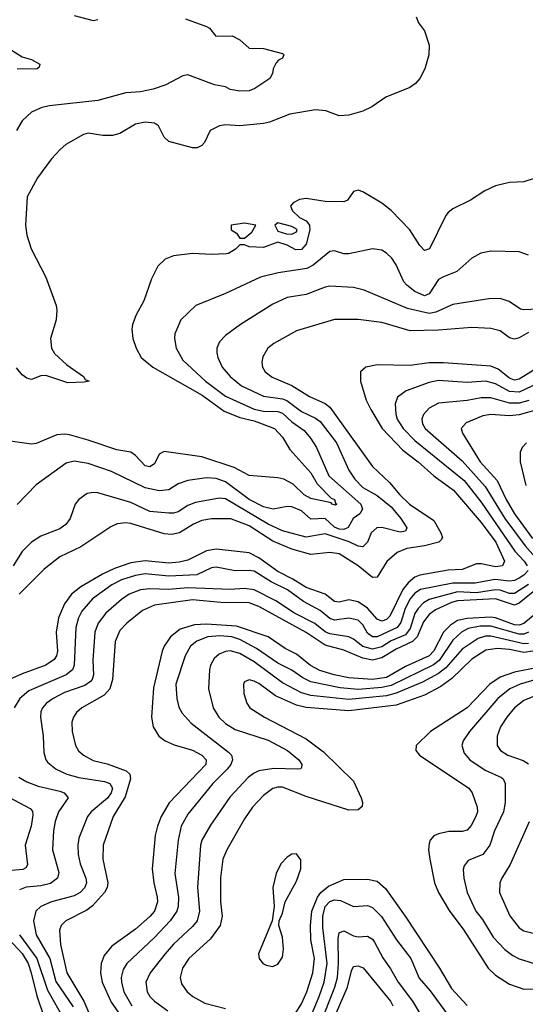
# Model space of a CAD drawing. Header units: inches. Extents: x 1305375 to 1407406, y 744550 to 841633.
# Tile 461 of 509: x 1395040 to 1397176, y 815037 to 819198. Entities that reach past the tile are written whole.
import ezdxf

# ---------------------------------------------------------------- set-up
doc = ezdxf.new("R2010")
doc.units = ezdxf.units.IN
doc.header["$MEASUREMENT"] = 0
doc.layers.add('B3891', color=7, linetype='Continuous')

msp = doc.modelspace()

# ---------------------------------------------------------------- linework, layer by layer
at = {"layer": 'B3891', "color": 5}
for points, elevation in [([(1395741.2, 819201.2), (1395829.5, 819169.5), (1395841.5, 819161.5), (1395868.2, 819128.2), (1395938, 819130), (1395970, 819113), (1396010, 819077.1), (1396070, 819075.8), (1396150, 819055.5), (1396156.3, 819050), (1396150, 819035.3), (1396133.2, 819026.8), (1396124.1, 819015.9), (1396110.7, 818990), (1396108.8, 818970), (1396097, 818950), (1396033.2, 818906.8), (1396010, 818897.7), (1395970, 818895.4), (1395930, 818903.5), (1395910, 818914.2), (1395863.2, 818923.2), (1395750, 818964.7), (1395730, 818961), (1395657.1, 818922.9), (1395604.1, 818904.1), (1395550, 818892.4), (1395488.3, 818888.3), (1395370, 818856.7), (1395165.9, 818834.1), (1395133.6, 818826.4), (1395090, 818807.6), (1395050, 818771.2), (1395026.7, 818730)], 1160), ([(1396714.8, 819210), (1396725.2, 819185.2), (1396750, 819151.3), (1396770.4, 819090), (1396768.4, 819050), (1396751.7, 818990), (1396730.2, 818949.8), (1396712, 818928), (1396688.2, 818911.8), (1396586.8, 818870), (1396527.3, 818830), (1396490, 818811.3), (1396430, 818794.3), (1396390, 818792.2), (1396333.4, 818813.4), (1396290, 818816.5), (1396181.9, 818798.1), (1396095.3, 818764.7), (1396070, 818759.6), (1395970, 818749.4), (1395910, 818753), (1395884, 818750), (1395844.9, 818730), (1395821.2, 818678.8), (1395810, 818666), (1395790, 818656.2), (1395770, 818655.8), (1395670, 818682.8), (1395650, 818702), (1395626, 818750), (1395610, 818760.2), (1395570, 818765.2), (1395530, 818755.9), (1395463.1, 818716.9), (1395432.1, 818708), (1395391.1, 818708.9), (1395330, 818718), (1395310, 818713.3), (1395235.3, 818670), (1395211.3, 818650), (1395175, 818610), (1395115.5, 818530), (1395071.6, 818450), (1395064, 818330), (1395070, 818288), (1395088.9, 818230), (1395150.9, 818110), (1395194.1, 817990), (1395197.7, 817970), (1395194.5, 817930), (1395170.1, 817850), (1395174.6, 817810), (1395187.3, 817787.3), (1395239.5, 817739.5), (1395310.3, 817690), (1395317, 817677), (1395334, 817670), (1395313.2, 817666.8), (1395243.6, 817663.6), (1395150, 817694.1), (1395130, 817693), (1395090, 817677.6), (1395070, 817682.8), (1395050, 817697.2), (1395027.2, 817727.2)], 1180), ([(1395270, 819215.8), (1395350, 819194.9), (1395370, 819198.4)], 1160), ([(1394970, 819092.4), (1395050, 819040.4), (1395090, 819030.3), (1395124.7, 819010), (1395122, 818998), (1395114, 818990), (1395030, 818988.7)], 1140), ([(1397270, 818544.5), (1397170, 818512.2), (1397110, 818509.8), (1397050, 818496.4), (1397005.4, 818474.6), (1396944.3, 818435.7), (1396870, 818398.8), (1396850, 818383.5), (1396841, 818370), (1396771.5, 818230), (1396750, 818223), (1396730, 818243), (1396688.1, 818310), (1396610, 818391.6), (1396570, 818423.1), (1396490, 818471.2), (1396470, 818476.9), (1396450, 818472), (1396424.4, 818435.6), (1396410, 818427.6), (1396330, 818429.8), (1396250, 818442.9), (1396222.6, 818437.4), (1396195.8, 818424.2), (1396183.8, 818410), (1396192.2, 818390), (1396221.6, 818361.6), (1396250, 818348.2), (1396264.9, 818330), (1396266.4, 818310), (1396251, 818250), (1396230, 818226.9), (1396206, 818226), (1396170, 818245.2), (1396130, 818258), (1396070, 818235.3), (1396010, 818238), (1395990, 818246), (1395970, 818246), (1395951.6, 818228.4), (1395922, 818210), (1395911.7, 818208.3), (1395850, 818205.7), (1395770, 818209.6), (1395690, 818199.8), (1395654.4, 818185.6), (1395624, 818156), (1395597.6, 818102.4), (1395565.2, 818010), (1395531.8, 817950), (1395516.6, 817910), (1395513.4, 817890), (1395517.8, 817850), (1395531.6, 817810), (1395553, 817770), (1395602.3, 817730), (1395810.7, 817610.7), (1395903.3, 817543.3), (1395970, 817516.3), (1396030, 817503), (1396116.5, 817470), (1396150, 817433.8), (1396181, 817381), (1396270, 817283.2), (1396296.3, 817236.3), (1396356.2, 817176.2), (1396370.2, 817170), (1396374.2, 817154.2), (1396380.5, 817150), (1396373.9, 817146.1), (1396359.5, 817150), (1396355.8, 817155.8), (1396270, 817174.4), (1396241.6, 817190), (1396194.8, 817234.8), (1396155.6, 817255.6), (1396130, 817261.6), (1396010, 817271.9), (1395946.1, 817306.1), (1395810, 817349.9), (1395650, 817373.2), (1395630, 817361.8), (1395610, 817320.4), (1395590, 817308.3), (1395570, 817312.9), (1395530, 817356.4), (1395510, 817370.4), (1395450, 817379.5), (1395330, 817421.4), (1395250, 817443.5), (1395230, 817446.5), (1395197.1, 817442.9), (1395110, 817407.1), (1395090, 817404.4), (1394970, 817420.4)], 1220), ([(1397190, 818203), (1397150, 818216.9), (1397030, 818220.4), (1396988.4, 818211.6), (1396950, 818189.7), (1396886.7, 818133.3), (1396830, 818111.7), (1396810, 818099.5), (1396770, 818039.5), (1396750, 818030.4), (1396710, 818048.7), (1396675.6, 818075.6), (1396663.4, 818090), (1396630, 818162.6), (1396611.6, 818190), (1396590, 818211.9), (1396570, 818223.5), (1396530, 818229.8), (1396430, 818208.2), (1396410, 818209), (1396370, 818220.7), (1396350, 818218.9), (1396279.9, 818160.1), (1396253.5, 818146.5), (1396132.2, 818127.8), (1396058, 818110), (1395910, 818040.3), (1395784.4, 817990), (1395720.3, 817930), (1395696.2, 817870), (1395694, 817850), (1395701.8, 817810), (1395730, 817759.2), (1395825.1, 817670), (1395910, 817606.9), (1396030, 817551.9), (1396070, 817543.6), (1396130, 817542.2), (1396150, 817535.6), (1396190, 817498.8), (1396241.6, 817461.6), (1396268.5, 817430), (1396294, 817390), (1396346.5, 817270), (1396480.7, 817150), (1396488.1, 817130), (1396476.4, 817110), (1396449.3, 817090), (1396428.2, 817051.9), (1396410, 817044), (1396390, 817044.9), (1396370, 817053.9), (1396330, 817089.3), (1396270, 817087.4), (1396230, 817121.8), (1396190, 817138.8), (1396170, 817141.4), (1396110.6, 817129.4), (1396070, 817138.8), (1396010, 817169.6), (1395910, 817245.6), (1395870, 817259.4), (1395830, 817261.9), (1395750, 817249.9), (1395710, 817235.9), (1395670, 817210.5), (1395630, 817207.3), (1395570, 817219.9), (1395428.6, 817288.6), (1395330, 817323), (1395270, 817332.5), (1395236.4, 817323.6), (1395110, 817232.2), (1395030, 817148.9)], 1240), ([(1397230, 817974.7), (1397170, 817971.8), (1397155.3, 817975.3), (1397107.6, 818007.6), (1397070, 818019.4), (1397022.3, 818017.7), (1396870, 817993.7), (1396798.2, 817961.8), (1396770, 817956.5), (1396678.1, 817978.1), (1396495.4, 818055.4), (1396450, 818066.1), (1396350, 818071.4), (1396330, 818068.2), (1396250, 818036.8), (1396170, 818023.8), (1396110, 817996.3), (1395972.4, 817910), (1395910, 817862.8), (1395883.9, 817836.1), (1395873.4, 817810), (1395873.6, 817790), (1395877.2, 817770), (1395895.3, 817730), (1395930, 817689.5), (1395977.7, 817650), (1396070, 817607), (1396150, 817596.1), (1396168.4, 817588.4), (1396230, 817542.4), (1396290, 817514.5), (1396310, 817500.3), (1396378.7, 817410), (1396430, 817294.9), (1396455.7, 817255.7), (1396490, 817220.9), (1396550, 817187.5), (1396610, 817139.3), (1396650.1, 817090), (1396675.8, 817050), (1396670, 817036.9), (1396647.3, 817032.7), (1396570, 817052.3), (1396548.9, 817051.1), (1396525.6, 817030), (1396509.3, 816990), (1396489.4, 816970.6), (1396470, 816973.1), (1396431.8, 816991.8), (1396330, 817024.7), (1396250, 817011.4), (1396150, 817037.8), (1396090, 817065.5), (1395910, 817173.6), (1395884.2, 817175.7), (1395782.5, 817157.5), (1395750, 817145.3), (1395710, 817118.8), (1395690, 817112.3), (1395670, 817112.6), (1395590, 817119.9), (1395510, 817157.1), (1395370, 817198.3), (1395350, 817199.9), (1395325, 817195), (1395290, 817170.8), (1395275.2, 817150), (1395253.8, 817090), (1395234.7, 817065.3), (1395210, 817046.6), (1395130, 817014.8), (1395090.1, 816989.9), (1395051.1, 816950), (1395012.2, 816890)], 1260), ([(1397190, 817875.6), (1397150, 817853.6), (1397130, 817848.1), (1397110, 817853.7), (1397070, 817882.5), (1397030, 817893.3), (1396950, 817896.6), (1396810, 817886.2), (1396690, 817883.3), (1396570, 817917.9), (1396470, 817931.1), (1396370, 817930.6), (1396210, 817883.4), (1396113.1, 817830), (1396087.8, 817810), (1396066.7, 817773.3), (1396062.9, 817750), (1396065.6, 817730), (1396077.5, 817710), (1396106.6, 817686.6), (1396190, 817652), (1396265, 817605), (1396330, 817576.6), (1396350, 817560.9), (1396530.1, 817310), (1396602.1, 817242.1), (1396645.7, 817190), (1396686.7, 817150), (1396790, 817081.3), (1396819.3, 817030), (1396826.6, 817010), (1396820.8, 816999.2), (1396810.3, 816990), (1396750, 816974.6), (1396676.2, 816963.8), (1396634.2, 816945.8), (1396591.1, 816908.9), (1396550, 816841.5), (1396530, 816840.2), (1396470.5, 816890.5), (1396390, 816940.9), (1396350, 816945.7), (1396270, 816937.9), (1396190, 816960.4), (1396110, 816994.8), (1396010, 817059.2), (1395931.5, 817088.5), (1395850, 817088.2), (1395810, 817082), (1395774, 817066), (1395715.5, 817030), (1395682.2, 817022.2), (1395650, 817025.4), (1395510, 817068.9), (1395488, 817072), (1395452.3, 817067.7), (1395424.7, 817055.3), (1395298.9, 816970), (1395210, 816928.2), (1395143.8, 816876.2), (1395038.3, 816770)], 1280), ([(1397210, 817715.7), (1397150, 817678.3), (1397130, 817675.3), (1397110, 817683.5), (1397061.1, 817721.1), (1397030, 817733.9), (1396830, 817747.2), (1396770, 817747.8), (1396690, 817737), (1396550, 817739.1), (1396502.4, 817730), (1396480.3, 817710), (1396480.5, 817670), (1396504.4, 817590), (1396523.3, 817550), (1396571.4, 817470), (1396659.4, 817379.4), (1396724.1, 817330), (1396790.1, 817270), (1396872.6, 817210), (1396990, 817073.4), (1397051.2, 816990), (1397087.9, 816910), (1397079.6, 816890), (1397050, 816886.1), (1396990, 816898.3), (1396970, 816897.9), (1396910, 816875), (1396850, 816872.1), (1396730, 816849.9), (1396710, 816842), (1396681.2, 816818.8), (1396658.9, 816790), (1396603.4, 816676.6), (1396590, 816663), (1396570, 816656.8), (1396550, 816663.9), (1396510, 816711.6), (1396470, 816737.6), (1396430, 816745.7), (1396390, 816736), (1396370, 816739.7), (1396330, 816770.3), (1396250, 816798.1), (1396193.6, 816833.6), (1396130, 816866.2), (1396050, 816924.3), (1396010, 816944.2), (1395870, 816960.8), (1395830, 816953.7), (1395750, 816913.7), (1395714.1, 816905.9), (1395670, 816900.9), (1395570, 816911.3), (1395510, 816902), (1395441.2, 816878.8), (1395390, 816855.4), (1395298.7, 816801.3), (1395259.1, 816770), (1395228.8, 816730), (1395204.2, 816670), (1395194.4, 816610), (1395200.1, 816530), (1395195.9, 816510), (1395185.4, 816494.6), (1395150, 816469.5), (1395050, 816434.2), (1394997.8, 816410)], 1320), ([(1397230, 817661.7), (1397150, 817623.4), (1397110, 817626.5), (1397050, 817659.6), (1397010, 817669.9), (1396930, 817664.4), (1396810, 817672.5), (1396770, 817665.4), (1396672.2, 817630), (1396636.8, 817603.2), (1396625.7, 817574.3), (1396628.9, 817531.1), (1396635.3, 817510), (1396660.1, 817470), (1396710, 817419.1), (1396918.2, 817250), (1396990, 817159.7), (1397132.5, 816952.5), (1397171, 816910), (1397184.4, 816890)], 1340), ([(1397190.8, 817589.2), (1397150, 817577.9), (1397110, 817577.5), (1397030, 817599.9), (1396990, 817600.5), (1396930, 817589.2), (1396810, 817577.1), (1396770, 817556.8), (1396745.5, 817530), (1396738.7, 817510), (1396741.2, 817490), (1396753.5, 817470), (1396910, 817333.2), (1397005.9, 817225.9), (1397089.9, 817089.9), (1397175, 816975.1), (1397249.5, 816890)], 1360), ([(1397229.8, 817550.2), (1397150, 817528.6), (1397110, 817523.7), (1397030.1, 817529.9), (1396996.1, 817523.9), (1396925.9, 817494.1), (1396905.2, 817470), (1396910.9, 817450), (1396985.8, 817330), (1397056.8, 817250), (1397094.9, 817170), (1397130.3, 817110), (1397206, 817006)], 1380), ([(1397180.7, 817410), (1397163.1, 817390), (1397154.3, 817370), (1397153.9, 817330), (1397178.6, 817230)], 1420), ([(1397188.7, 816870), (1397169.6, 816850), (1397150, 816838.4), (1397130, 816827.7), (1397110, 816824.5), (1397047.9, 816832.1), (1396963.6, 816816.5), (1396870, 816817.3), (1396733, 816790), (1396710, 816774.1), (1396689.2, 816750), (1396668.1, 816710), (1396650.2, 816649.8), (1396634.9, 816630), (1396550, 816589.7), (1396530, 816589.6), (1396510, 816605.6), (1396490, 816640.8), (1396470, 816660.6), (1396430, 816668.4), (1396370, 816660.3), (1396350, 816667.8), (1396310, 816701.8), (1396238.8, 816738.8), (1396171.9, 816788.1), (1396102.8, 816822.8), (1396030, 816867.1), (1396010, 816870.7), (1395950, 816869.4), (1395870, 816884.3), (1395850, 816881.6), (1395788.7, 816851.3), (1395670, 816846), (1395570, 816855.7), (1395530, 816849.6), (1395470, 816830.2), (1395429, 816810), (1395347.3, 816750), (1395302.3, 816697.7), (1395288.3, 816670), (1395278, 816630), (1395270.9, 816470), (1395263.6, 816450), (1395236.5, 816430), (1395078.7, 816361.3), (1395040.4, 816330), (1395017, 816290)], 1340), ([(1397189, 816811), (1397130, 816772.9), (1397110, 816773.1), (1397070, 816786.9), (1397050, 816788.6), (1396970, 816776.1), (1396890, 816779.4), (1396770, 816748.2), (1396745.7, 816734.3), (1396722.9, 816710), (1396710, 816687.9), (1396690, 816625), (1396670, 816599), (1396610, 816572.8), (1396570, 816548.3), (1396530, 816537.2), (1396490, 816549.7), (1396450, 816580.5), (1396430, 816589.9), (1396350, 816603.1), (1396331, 816611), (1396286.8, 816646.8), (1396201.6, 816690), (1396121.9, 816741.9), (1396030, 816789), (1395990, 816794.5), (1395929.9, 816789.9), (1395750, 816796.3), (1395670, 816789.4), (1395590, 816792.6), (1395550, 816788.3), (1395503.2, 816770), (1395470, 816747), (1395403.9, 816690), (1395371.7, 816648.3), (1395357.9, 816610), (1395348.9, 816490), (1395351.6, 816430), (1395346.7, 816410), (1395339.2, 816400.8), (1395315.7, 816384.3), (1395230, 816355), (1395182.2, 816330), (1395153, 816310), (1395136.1, 816290), (1395130, 816273.3), (1395127.8, 816250), (1395139.8, 816170), (1395141.7, 816101.7), (1395150.7, 816070.7), (1395159.3, 816059.3), (1395194.4, 816030), (1395239.1, 816010), (1395290, 815995.9), (1395398.2, 815978.2), (1395420.6, 815970), (1395432.9, 815950), (1395426.8, 815930), (1395411.8, 815908.2), (1395342.8, 815850), (1395326.1, 815830), (1395290, 815739.6), (1395285.5, 815710), (1395287.6, 815670), (1395295.5, 815630), (1395319.3, 815570), (1395321.7, 815550), (1395314.7, 815530), (1395296.2, 815510), (1395270, 815495), (1395174.3, 815470), (1395129.2, 815450), (1395107.8, 815430), (1395097.9, 815390), (1395110.1, 815330), (1395167, 815230), (1395193.3, 815133.3), (1395266.6, 815026.6)], 1360), ([(1397210, 816780.5), (1397150, 816731.5), (1397130, 816724.3), (1397050, 816750.9), (1396890, 816742.4), (1396864.8, 816735.2), (1396796.6, 816703.5), (1396770, 816684.9), (1396746.3, 816653.7), (1396719.2, 816590), (1396699.7, 816570), (1396630, 816538.2), (1396570, 816501), (1396530, 816492), (1396490, 816499.5), (1396410, 816532.9), (1396330, 816555.2), (1396250, 816608.3), (1396050, 816718), (1396010, 816734.3), (1395890, 816735.7), (1395770, 816746.9), (1395610, 816723.7), (1395559.1, 816700.9), (1395492.1, 816647.9), (1395462.8, 816617.2), (1395443.4, 816570), (1395431.7, 816410), (1395421.5, 816370), (1395396.8, 816343.2), (1395302.2, 816290), (1395280.2, 816270), (1395267.6, 816250), (1395261, 816230), (1395262.5, 816190), (1395276, 816130), (1395288, 816108.1), (1395310.3, 816090), (1395350, 816067.8), (1395410, 816052.8), (1395490, 816023.4), (1395504.8, 816010), (1395508.1, 815990), (1395485.6, 815914.4), (1395435.2, 815830), (1395393.4, 815710), (1395391.7, 815650), (1395412.5, 815550), (1395410.1, 815529.9), (1395398.7, 815510), (1395347.4, 815452.6), (1395324.5, 815435.5), (1395235, 815390), (1395215, 815370), (1395207.7, 815350), (1395212.3, 815290), (1395239.7, 815170), (1395311.1, 815050), (1395383, 814883)], 1380), ([(1397250, 816713.1), (1397170, 816646), (1397150, 816639.7), (1397130, 816640.6), (1397050.4, 816670.4), (1397030, 816673.6), (1396930, 816667.4), (1396890, 816658.5), (1396860.4, 816639.6), (1396830.8, 816609.2), (1396789, 816531), (1396770, 816509.5), (1396670, 816464.1), (1396590, 816418), (1396530, 816410), (1396430, 816416.5), (1396369, 816429), (1396307.9, 816447.9), (1396268.2, 816468.2), (1396210, 816517.1), (1396161.1, 816541.1), (1396090, 816589.5), (1395955.4, 816635.4), (1395830, 816643.7), (1395779.1, 816640.9), (1395718.1, 816621.9), (1395677.7, 816590), (1395650.3, 816550.3), (1395641.9, 816530), (1395605.1, 816374.9), (1395597.6, 816250), (1395604.1, 816210), (1395627.7, 816170), (1395654.9, 816150), (1395693.2, 816133.2), (1395770, 816110.8), (1395809.5, 816090), (1395828, 816070), (1395826.3, 816050), (1395672.2, 815887.8), (1395637.3, 815830), (1395621.7, 815790), (1395612.7, 815750), (1395600.1, 815610), (1395607.2, 815550), (1395621.6, 815490), (1395622.6, 815470), (1395609.4, 815430.6), (1395590, 815407.7), (1395530, 815354.5), (1395430, 815282.3), (1395397, 815243), (1395383.7, 815210), (1395382, 815170), (1395389, 815130), (1395426.6, 815046.6), (1395490, 814956.3)], 1420), ([(1397190, 816609.2), (1397170, 816600.8), (1397150, 816601), (1397030, 816635.1), (1396985.2, 816634.8), (1396934.9, 816625.1), (1396906.1, 816610), (1396870, 816576.5), (1396811.7, 816490), (1396788.5, 816471.5), (1396610, 816384.5), (1396570, 816375.5), (1396470, 816367.5), (1396394, 816374), (1396270, 816399.4), (1396236.7, 816416.7), (1396189.7, 816449.7), (1396130, 816479.3), (1396040.4, 816540.4), (1395970, 816578.1), (1395935.8, 816590), (1395885.4, 816594.6), (1395834.9, 816590), (1395788.3, 816571.7), (1395761.4, 816550), (1395738.6, 816510), (1395699.8, 816390), (1395703.3, 816330), (1395712.5, 816292.4), (1395726.7, 816266.7), (1395765.1, 816225.1), (1395922.5, 816102.4), (1395934.7, 816090), (1395939, 816070), (1395932.1, 816050), (1395916.6, 816030), (1395855.4, 815970), (1395750, 815839.8), (1395722, 815790), (1395709.2, 815730), (1395695.8, 815590), (1395711.3, 815490), (1395709.6, 815450), (1395703.3, 815430), (1395675.7, 815390), (1395610, 815319.3), (1395492.6, 815210), (1395476.6, 815183.4), (1395469.2, 815150.8), (1395469.6, 815130), (1395479.4, 815090), (1395514, 815030)], 1440), ([(1397190, 816562.1), (1397170, 816560.2), (1397030, 816593.3), (1397007.7, 816592.3), (1396977, 816583), (1396910, 816538.2), (1396840.5, 816459.5), (1396810, 816434.7), (1396741.4, 816398.6), (1396630, 816351.5), (1396590, 816339.9), (1396430, 816324.6), (1396270, 816341.7), (1396230, 816353.8), (1396150, 816395.9), (1396030, 816484.9), (1395970, 816520.1), (1395930, 816530.3), (1395910, 816528.2), (1395883.2, 816516.8), (1395862.2, 816497.8), (1395846, 816470), (1395841.4, 816450), (1395838.3, 816370), (1395857.3, 816290), (1395880.8, 816250), (1395910, 816223.3), (1395950, 816198.6), (1396090, 816152.6), (1396171.1, 816110), (1396219.6, 816070), (1396231.8, 816050), (1396230, 816038), (1396227.9, 816032.1), (1396214, 816030), (1396114.1, 816034.1), (1396050, 816023.8), (1396027.3, 816012.7), (1396005.2, 815994.8), (1395927.7, 815912.3), (1395846.1, 815793.9), (1395810, 815731), (1395803.3, 815710), (1395790.6, 815530), (1395799.6, 815430), (1395789.7, 815390.3), (1395770, 815366), (1395690, 815291), (1395655, 815250), (1395592, 815170), (1395573.5, 815130), (1395578.9, 815090), (1395590.2, 815070), (1395609.4, 815050), (1395665.6, 815010)], 1460), ([(1397207.4, 816530), (1397170, 816523.9), (1397110, 816537), (1397058.8, 816541.1), (1397010, 816532.9), (1396950, 816495.3), (1396866.1, 816413.9), (1396819.7, 816380.3), (1396750, 816344.1), (1396630, 816300.7), (1396430, 816276.6), (1396251, 816291), (1396210, 816301.6), (1396120.6, 816340.6), (1396050, 816393), (1396030, 816403), (1396010, 816408.7), (1395990, 816399.6), (1395985, 816390), (1395987.3, 816350), (1395999.3, 816310), (1396012.6, 816290), (1396073.8, 816250), (1396250, 816158.8), (1396323.3, 816103.3), (1396450, 815980.2), (1396482.2, 815910), (1396488.2, 815890), (1396486.9, 815873.1), (1396470, 815858.2), (1396430, 815857.9), (1396250, 815915.6), (1396150, 815954.5), (1396130, 815954.9), (1396110, 815949.1), (1396070, 815919.4), (1396023.5, 815870), (1395990, 815820.8), (1395915.8, 815690), (1395898.4, 815650), (1395888.7, 815571.3), (1395888.2, 815470), (1395894.8, 815410), (1395887.5, 815370), (1395845.7, 815314.3), (1395754.1, 815230), (1395728.1, 815190), (1395718, 815150), (1395723.9, 815123.9), (1395747.7, 815090), (1395772.1, 815070), (1395822, 815042), (1395910, 815018.6)], 1480), ([(1397230, 816459.7), (1397130, 816441), (1397070, 816419.4), (1397026.9, 816390), (1396929.8, 816290.2), (1396776, 816190), (1396714.9, 816130), (1396713.7, 816110), (1396728.5, 816090), (1396937.1, 815950), (1396951.7, 815930), (1396972.4, 815870), (1396973.6, 815850), (1396967.2, 815830), (1396947.4, 815792.6), (1396930, 815773.5), (1396910, 815767.6), (1396852.5, 815767.5), (1396810, 815757.9), (1396790, 815748.5), (1396774.4, 815730), (1396770, 815716), (1396767.8, 815690), (1396772.8, 815650), (1396792.8, 815550), (1396809.5, 815510), (1396854, 815434), (1396916.1, 815350), (1397019.2, 815190), (1397050, 815159.5), (1397110, 815122.7), (1397170, 815101), (1397277, 815103)], 1520), ([(1397250, 816418), (1397155, 816390), (1397110.3, 816369.7), (1397060.6, 816330), (1396939.8, 816190), (1396913, 816150), (1396907.9, 816130), (1396918.1, 816098.1), (1396942.2, 816070), (1397006.7, 816026.7), (1397075.1, 815995.1), (1397082.2, 815990), (1397091.5, 815970), (1397090.8, 815890), (1397083.5, 815850), (1397046.6, 815770), (1397025.6, 815710), (1396996.2, 815670), (1396935.2, 815644.8), (1396917.4, 815622.6), (1396913.7, 815606.3), (1396916.3, 815570), (1396930.8, 815510), (1396967.1, 815430), (1396995, 815395), (1397041, 815321), (1397089, 815269), (1397122.8, 815242.8), (1397150, 815228.8), (1397210, 815211.4)], 1540), ([(1397270, 816361.5), (1397170, 816320.4), (1397130.7, 816290), (1397097.8, 816250), (1397071.3, 816210), (1397056.6, 816170), (1397057.7, 816130), (1397071.2, 816110), (1397102.8, 816090), (1397167, 816067), (1397190, 816053.1)], 1560), ([(1395037.1, 815997), (1395070, 815976.6), (1395118.7, 815958.7), (1395210, 815937.5), (1395228, 815930), (1395245.5, 815910), (1395204.4, 815850), (1395190.1, 815810), (1395183.1, 815770), (1395178.6, 815690), (1395206.1, 815593.9), (1395200.4, 815570), (1395170, 815547.7), (1395130, 815537.7), (1395068.1, 815531.9), (1395038.8, 815521.2)], 1340), ([(1394920.7, 815950), (1395084.2, 815864.2), (1395093.6, 815853.6), (1395096.1, 815836.1), (1395088.9, 815790), (1395063.1, 815710), (1395073.6, 815626.4), (1395066.3, 815613.7), (1395053.5, 815606.5), (1394990, 815600.7)], 1320), ([(1397191.8, 815808.2), (1397112, 815628), (1397076.8, 815570), (1397068.6, 815550), (1397067.3, 815510), (1397110.6, 815410.6), (1397150, 815360.2), (1397170, 815347.3), (1397210, 815337.9)], 1560), ([(1396203.5, 814996.5), (1396230, 815039.4), (1396253.8, 815090), (1396279.1, 815170), (1396284.9, 815230), (1396270, 815310), (1396268.4, 815370), (1396274.9, 815430), (1396297.7, 815490), (1396312.5, 815510), (1396344.2, 815535.8), (1396410, 815563.9), (1396510, 815566.5), (1396550, 815557.5), (1396585.9, 815525.9), (1396668.6, 815410), (1396813.8, 815190), (1396863.7, 815103.8), (1396930, 815032.5)], 1480), ([(1396247.7, 814932.3), (1396305.4, 815070), (1396325.8, 815130), (1396338.9, 815210), (1396321, 815361), (1396321.1, 815410), (1396330.7, 815450), (1396350, 815471.2), (1396370, 815478), (1396395.2, 815475.2), (1396450, 815450.1), (1396510, 815453.9), (1396530, 815445.9), (1396568.5, 815408.5), (1396631.3, 815310), (1396692.1, 815230), (1396727.8, 815147.8), (1396774.3, 815094.3), (1396858.2, 814978.2)], 1460), ([(1394959.7, 815350), (1395051.1, 815251.1), (1395075.3, 815210), (1395089.2, 815170), (1395112.4, 815072.4), (1395140.5, 814990), (1395138.8, 814970), (1395127.3, 814952.7), (1395082.5, 814910), (1395031.1, 814850)], 1320), ([(1395039.1, 815330), (1395113.2, 815230), (1395157.4, 815097.4), (1395229.7, 814970)], 1340), ([(1396316.5, 814970), (1396372, 815110), (1396382.6, 815150), (1396387, 815210), (1396385.2, 815314.8), (1396390, 815339.6), (1396410, 815347.8), (1396450, 815326.8), (1396470, 815322.1), (1396510, 815324.6), (1396530, 815311.6), (1396538.9, 815298.9), (1396573.6, 815233.6), (1396606.9, 815186.9), (1396638.6, 815130), (1396699.6, 815050), (1396747, 814970)], 1440), ([(1396364.8, 814970), (1396424.7, 815110), (1396441.3, 815178.7), (1396450, 815196.3), (1396470, 815200.1), (1396491.8, 815191.8), (1396606.5, 815050), (1396616.2, 815030)], 1420)]:
    msp.add_lwpolyline(points, dxfattribs=dict(at, elevation=elevation))
for points, elevation in [([(1395990, 818338.4), (1395934, 818330), (1395934, 818310), (1395956, 818296), (1395970, 818274), (1395990, 818274), (1396020.2, 818299.8), (1396038, 818330)], 1220), ([(1396130, 818339), (1396118, 818330), (1396130, 818304.7), (1396167.3, 818292.7), (1396190, 818291.3), (1396210, 818302), (1396212, 818312), (1396190, 818324)], 1220), ([(1396210, 815672.6), (1396190, 815670.9), (1396170, 815658.4), (1396143.8, 815630), (1396123.5, 815590), (1396109.5, 815530), (1396115.6, 815450), (1396106.5, 815390), (1396049.2, 815250), (1396052.4, 815230), (1396067.8, 815210), (1396081.8, 815201.8), (1396110, 815197.4), (1396130, 815206.2), (1396150, 815236.4), (1396155.3, 815270), (1396150, 815320.7), (1396134.6, 815370), (1396135.6, 815390), (1396150, 815422), (1396162.3, 815470), (1396210, 815556.9), (1396228.5, 815610), (1396227.3, 815647.3)], 1520)]:
    msp.add_lwpolyline(points, close=True, dxfattribs=dict(at, elevation=elevation))

doc.saveas('drawing.dxf')
